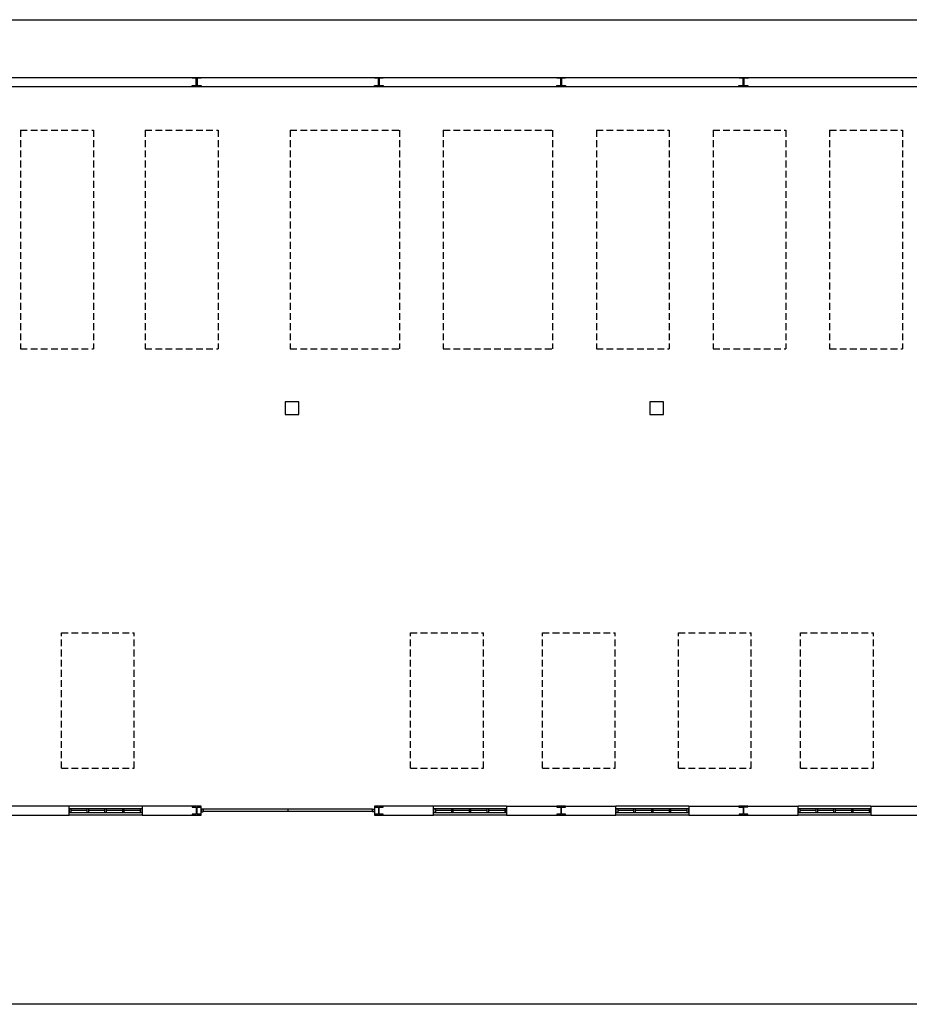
# Model space of a CAD drawing. Header units: millimetres. Extents: x -559 to 10735, y -2326 to 222.
# Tile 642 of 656: x 8466 to 8597, y -872 to -726. Entities that reach past the tile are written whole.
import ezdxf

# ---------------------------------------------------------------- set-up
doc = ezdxf.new("R2010")
doc.units = ezdxf.units.MM
doc.header["$LTSCALE"] = 4
doc.linetypes.add('HIDDEN', pattern=[0.375, 0.25, -0.125])
doc.layers.add('Extremos da Area Total', color=253, linetype='Continuous')
doc.layers.add('Planta Baixa', color=251, linetype='Continuous')

# ---------------------------------------------------------------- blocks, each defined once
blk = doc.blocks.new('AUW01D3S-flat-22-flat-1')
at = {"color": 9}
for p, q in [((0, 0.125), (-2, 0.125)), ((0, -0.125), (-2, -0.125))]:
    blk.add_line(p, q, dxfattribs=at)
blk = doc.blocks.new('AUD18D1S-flat-52-flat-1')
at = {"color": 9}
for p, q in [((-2, -0.125), (-2, 0.125)), ((0, 0.125), (0, -0.125))]:
    blk.add_line(p, q, dxfattribs=at)
blk = doc.blocks.new('AUD19D1S-flat-52-flat-1')
at = {"color": 9}
for p, q in [((-2, 0), (-2, 0)), ((0, 0), (0, 0))]:
    blk.add_line(p, q, dxfattribs=at)
blk = doc.blocks.new('AUD37D1S-flat-152-flat-1')
at = {"color": 9}
for p, q in [((-0.05, 0.05), (-0.05, -0.05)), ((0, 0.05), (-0.05, 0.05)), ((0, -0.05), (0, 0.05)), ((-0.05, -0.05), (0, -0.05))]:
    blk.add_line(p, q, dxfattribs=at)
at = {"color": 9, "width": 0.5, "flags": 3}
for p in [(-0.05, 0), (-0.05, -0.05)]:
    blk.add_attdef('JAMBPT', p, '', height=0.01, rotation=180, dxfattribs=at)
at = {"color": 9, "oblique": 36.8699, "width": 1.25, "flags": 3}
for p in [(-0.05, 0.05), (-0.05, 0), (-0.05, -0.05)]:
    blk.add_attdef('JAMBPT', p, '', height=0.00632, rotation=243.4349, dxfattribs=at)
blk = doc.blocks.new('AUD37D1S-flat-151-flat-1')
at = {"color": 9}
for p, q in [((0, -0.05), (0, 0.05)), ((0, 0.05), (0.05, 0.05)), ((0.05, 0.05), (0.05, -0.05)), ((0.05, -0.05), (0, -0.05))]:
    blk.add_line(p, q, dxfattribs=at)
at = {"color": 9, "text_generation_flag": 4, "width": 1.25, "flags": 3}
for p in [(0.05, 0.05), (0.05, 0), (0.05, -0.05)]:
    blk.add_attdef('JAMBPT', p, '', height=0.00632, rotation=296.5651, dxfattribs=at)
at = {"color": 9, "text_generation_flag": 4, "width": 0.5, "flags": 3}
for p in [(0.05, 0), (0.05, -0.05)]:
    blk.add_attdef('JAMBPT', p, '', height=0.01, dxfattribs=at)
blk = doc.blocks.new('AUD40D1S-flat-44-flat-1')
at = {"color": 9}
for p, q in [((-1, 0.05), (-1, -0.05)), ((1, 0.05), (-1, 0.05)), ((1, -0.05), (1, 0.05)), ((-1, -0.05), (1, -0.05))]:
    blk.add_line(p, q, dxfattribs=at)
blk = doc.blocks.new('AUD40D1S-flat-43-flat-1')
at = {"color": 9}
for p, q in [((-1, 0.05), (-1, -0.05)), ((1, 0.05), (-1, 0.05)), ((1, -0.05), (1, 0.05)), ((-1, -0.05), (1, -0.05))]:
    blk.add_line(p, q, dxfattribs=at)
blk = doc.blocks.new('AUD37D1S-flat-150-flat-1')
at = {"color": 9}
for p, q in [((-0.05, 0.05), (-0.05, -0.05)), ((0, 0.05), (-0.05, 0.05)), ((0, -0.05), (0, 0.05)), ((-0.05, -0.05), (0, -0.05))]:
    blk.add_line(p, q, dxfattribs=at)
at = {"color": 9, "width": 0.5, "flags": 3}
for p in [(-0.05, 0), (-0.05, -0.05)]:
    blk.add_attdef('JAMBPT', p, '', height=0.01, rotation=180, dxfattribs=at)
at = {"color": 9, "oblique": 36.8699, "width": 1.25, "flags": 3}
for p in [(-0.05, 0.05), (-0.05, 0), (-0.05, -0.05)]:
    blk.add_attdef('JAMBPT', p, '', height=0.00632, rotation=243.4349, dxfattribs=at)
blk = doc.blocks.new('AUD37D1S-flat-149-flat-1')
at = {"color": 9}
for p, q in [((-0.05, 0.05), (-0.05, -0.05)), ((0, 0.05), (-0.05, 0.05)), ((0, -0.05), (0, 0.05)), ((-0.05, -0.05), (0, -0.05))]:
    blk.add_line(p, q, dxfattribs=at)
at = {"color": 9, "width": 0.5, "flags": 3}
for p in [(-0.05, 0), (-0.05, -0.05)]:
    blk.add_attdef('JAMBPT', p, '', height=0.01, rotation=180, dxfattribs=at)
at = {"color": 9, "oblique": 36.8699, "width": 1.25, "flags": 3}
for p in [(-0.05, 0.05), (-0.05, 0), (-0.05, -0.05)]:
    blk.add_attdef('JAMBPT', p, '', height=0.00632, rotation=243.4349, dxfattribs=at)
blk = doc.blocks.new('AUD37D1S-flat-148-flat-1')
at = {"color": 9}
for p, q in [((-0.05, 0.05), (-0.05, -0.05)), ((0, 0.05), (-0.05, 0.05)), ((0, -0.05), (0, 0.05)), ((-0.05, -0.05), (0, -0.05))]:
    blk.add_line(p, q, dxfattribs=at)
at = {"color": 9, "width": 0.5, "flags": 3}
for p in [(-0.05, 0), (-0.05, -0.05)]:
    blk.add_attdef('JAMBPT', p, '', height=0.01, rotation=180, dxfattribs=at)
at = {"color": 9, "oblique": 36.8699, "width": 1.25, "flags": 3}
for p in [(-0.05, 0.05), (-0.05, 0), (-0.05, -0.05)]:
    blk.add_attdef('JAMBPT', p, '', height=0.00632, rotation=243.4349, dxfattribs=at)
blk = doc.blocks.new('AUW01D1S-flat-68-flat-1')
at = {"color": 9}
blk.add_line((0.21875, 0), (-0.21875, 0), dxfattribs=at)
blk = doc.blocks.new('AUW01D1S-flat-67-flat-1')
at = {"color": 9}
blk.add_line((0.21875, 0), (-0.21875, 0), dxfattribs=at)
blk = doc.blocks.new('AUW01D1S-flat-66-flat-1')
at = {"color": 9}
blk.add_line((0.21875, 0), (-0.21875, 0), dxfattribs=at)
blk = doc.blocks.new('AUW01D1S-flat-65-flat-1')
at = {"color": 9}
blk.add_line((0.21875, 0), (-0.21875, 0), dxfattribs=at)
blk = doc.blocks.new('AUW01D3S-flat-21-flat-1')
at = {"color": 9}
for p, q in [((0, 0.125), (-2, 0.125)), ((0, -0.125), (-2, -0.125))]:
    blk.add_line(p, q, dxfattribs=at)
blk = doc.blocks.new('AUD18D1S-flat-51-flat-1')
at = {"color": 9}
for p, q in [((-2, -0.125), (-2, 0.125)), ((0, 0.125), (0, -0.125))]:
    blk.add_line(p, q, dxfattribs=at)
blk = doc.blocks.new('AUD19D1S-flat-51-flat-1')
at = {"color": 9}
for p, q in [((-2, 0), (-2, 0)), ((0, 0), (0, 0))]:
    blk.add_line(p, q, dxfattribs=at)
blk = doc.blocks.new('AUD37D1S-flat-147-flat-1')
at = {"color": 9}
for p, q in [((-0.05, 0.05), (-0.05, -0.05)), ((0, 0.05), (-0.05, 0.05)), ((0, -0.05), (0, 0.05)), ((-0.05, -0.05), (0, -0.05))]:
    blk.add_line(p, q, dxfattribs=at)
at = {"color": 9, "width": 0.5, "flags": 3}
for p in [(-0.05, 0), (-0.05, -0.05)]:
    blk.add_attdef('JAMBPT', p, '', height=0.01, rotation=180, dxfattribs=at)
at = {"color": 9, "oblique": 36.8699, "width": 1.25, "flags": 3}
for p in [(-0.05, 0.05), (-0.05, 0), (-0.05, -0.05)]:
    blk.add_attdef('JAMBPT', p, '', height=0.00632, rotation=243.4349, dxfattribs=at)
blk = doc.blocks.new('AUD37D1S-flat-146-flat-1')
at = {"color": 9}
for p, q in [((0, -0.05), (0, 0.05)), ((0, 0.05), (0.05, 0.05)), ((0.05, 0.05), (0.05, -0.05)), ((0.05, -0.05), (0, -0.05))]:
    blk.add_line(p, q, dxfattribs=at)
at = {"color": 9, "text_generation_flag": 4, "width": 1.25, "flags": 3}
for p in [(0.05, 0.05), (0.05, 0), (0.05, -0.05)]:
    blk.add_attdef('JAMBPT', p, '', height=0.00632, rotation=296.5651, dxfattribs=at)
at = {"color": 9, "text_generation_flag": 4, "width": 0.5, "flags": 3}
for p in [(0.05, 0), (0.05, -0.05)]:
    blk.add_attdef('JAMBPT', p, '', height=0.01, dxfattribs=at)
blk = doc.blocks.new('AUD40D1S-flat-42-flat-1')
at = {"color": 9}
for p, q in [((-1, 0.05), (-1, -0.05)), ((1, 0.05), (-1, 0.05)), ((1, -0.05), (1, 0.05)), ((-1, -0.05), (1, -0.05))]:
    blk.add_line(p, q, dxfattribs=at)
blk = doc.blocks.new('AUD40D1S-flat-41-flat-1')
at = {"color": 9}
for p, q in [((-1, 0.05), (-1, -0.05)), ((1, 0.05), (-1, 0.05)), ((1, -0.05), (1, 0.05)), ((-1, -0.05), (1, -0.05))]:
    blk.add_line(p, q, dxfattribs=at)
blk = doc.blocks.new('AUD37D1S-flat-145-flat-1')
at = {"color": 9}
for p, q in [((-0.05, 0.05), (-0.05, -0.05)), ((0, 0.05), (-0.05, 0.05)), ((0, -0.05), (0, 0.05)), ((-0.05, -0.05), (0, -0.05))]:
    blk.add_line(p, q, dxfattribs=at)
at = {"color": 9, "width": 0.5, "flags": 3}
for p in [(-0.05, 0), (-0.05, -0.05)]:
    blk.add_attdef('JAMBPT', p, '', height=0.01, rotation=180, dxfattribs=at)
at = {"color": 9, "oblique": 36.8699, "width": 1.25, "flags": 3}
for p in [(-0.05, 0.05), (-0.05, 0), (-0.05, -0.05)]:
    blk.add_attdef('JAMBPT', p, '', height=0.00632, rotation=243.4349, dxfattribs=at)
blk = doc.blocks.new('AUD37D1S-flat-144-flat-1')
at = {"color": 9}
for p, q in [((-0.05, 0.05), (-0.05, -0.05)), ((0, 0.05), (-0.05, 0.05)), ((0, -0.05), (0, 0.05)), ((-0.05, -0.05), (0, -0.05))]:
    blk.add_line(p, q, dxfattribs=at)
at = {"color": 9, "width": 0.5, "flags": 3}
for p in [(-0.05, 0), (-0.05, -0.05)]:
    blk.add_attdef('JAMBPT', p, '', height=0.01, rotation=180, dxfattribs=at)
at = {"color": 9, "oblique": 36.8699, "width": 1.25, "flags": 3}
for p in [(-0.05, 0.05), (-0.05, 0), (-0.05, -0.05)]:
    blk.add_attdef('JAMBPT', p, '', height=0.00632, rotation=243.4349, dxfattribs=at)
blk = doc.blocks.new('AUD37D1S-flat-143-flat-1')
at = {"color": 9}
for p, q in [((-0.05, 0.05), (-0.05, -0.05)), ((0, 0.05), (-0.05, 0.05)), ((0, -0.05), (0, 0.05)), ((-0.05, -0.05), (0, -0.05))]:
    blk.add_line(p, q, dxfattribs=at)
at = {"color": 9, "width": 0.5, "flags": 3}
for p in [(-0.05, 0), (-0.05, -0.05)]:
    blk.add_attdef('JAMBPT', p, '', height=0.01, rotation=180, dxfattribs=at)
at = {"color": 9, "oblique": 36.8699, "width": 1.25, "flags": 3}
for p in [(-0.05, 0.05), (-0.05, 0), (-0.05, -0.05)]:
    blk.add_attdef('JAMBPT', p, '', height=0.00632, rotation=243.4349, dxfattribs=at)
blk = doc.blocks.new('AUW01D1S-flat-64-flat-1')
at = {"color": 9}
blk.add_line((0.21875, 0), (-0.21875, 0), dxfattribs=at)
blk = doc.blocks.new('AUW01D1S-flat-63-flat-1')
at = {"color": 9}
blk.add_line((0.21875, 0), (-0.21875, 0), dxfattribs=at)
blk = doc.blocks.new('AUW01D1S-flat-62-flat-1')
at = {"color": 9}
blk.add_line((0.21875, 0), (-0.21875, 0), dxfattribs=at)
blk = doc.blocks.new('AUW01D1S-flat-61-flat-1')
at = {"color": 9}
blk.add_line((0.21875, 0), (-0.21875, 0), dxfattribs=at)
blk = doc.blocks.new('AUW01D3S-flat-20-flat-1')
at = {"color": 9}
for p, q in [((0, 0.125), (-2, 0.125)), ((0, -0.125), (-2, -0.125))]:
    blk.add_line(p, q, dxfattribs=at)
blk = doc.blocks.new('AUD18D1S-flat-50-flat-1')
at = {"color": 9}
for p, q in [((-2, -0.125), (-2, 0.125)), ((0, 0.125), (0, -0.125))]:
    blk.add_line(p, q, dxfattribs=at)
blk = doc.blocks.new('AUD19D1S-flat-50-flat-1')
at = {"color": 9}
for p, q in [((-2, 0), (-2, 0)), ((0, 0), (0, 0))]:
    blk.add_line(p, q, dxfattribs=at)
blk = doc.blocks.new('AUD37D1S-flat-142-flat-1')
at = {"color": 9}
for p, q in [((-0.05, 0.05), (-0.05, -0.05)), ((0, 0.05), (-0.05, 0.05)), ((0, -0.05), (0, 0.05)), ((-0.05, -0.05), (0, -0.05))]:
    blk.add_line(p, q, dxfattribs=at)
at = {"color": 9, "width": 0.5, "flags": 3}
for p in [(-0.05, 0), (-0.05, -0.05)]:
    blk.add_attdef('JAMBPT', p, '', height=0.01, rotation=180, dxfattribs=at)
at = {"color": 9, "oblique": 36.8699, "width": 1.25, "flags": 3}
for p in [(-0.05, 0.05), (-0.05, 0), (-0.05, -0.05)]:
    blk.add_attdef('JAMBPT', p, '', height=0.00632, rotation=243.4349, dxfattribs=at)
blk = doc.blocks.new('AUD37D1S-flat-141-flat-1')
at = {"color": 9}
for p, q in [((0, -0.05), (0, 0.05)), ((0, 0.05), (0.05, 0.05)), ((0.05, 0.05), (0.05, -0.05)), ((0.05, -0.05), (0, -0.05))]:
    blk.add_line(p, q, dxfattribs=at)
at = {"color": 9, "text_generation_flag": 4, "width": 1.25, "flags": 3}
for p in [(0.05, 0.05), (0.05, 0), (0.05, -0.05)]:
    blk.add_attdef('JAMBPT', p, '', height=0.00632, rotation=296.5651, dxfattribs=at)
at = {"color": 9, "text_generation_flag": 4, "width": 0.5, "flags": 3}
for p in [(0.05, 0), (0.05, -0.05)]:
    blk.add_attdef('JAMBPT', p, '', height=0.01, dxfattribs=at)
blk = doc.blocks.new('AUD40D1S-flat-40-flat-1')
at = {"color": 9}
for p, q in [((-1, 0.05), (-1, -0.05)), ((1, 0.05), (-1, 0.05)), ((1, -0.05), (1, 0.05)), ((-1, -0.05), (1, -0.05))]:
    blk.add_line(p, q, dxfattribs=at)
blk = doc.blocks.new('AUD40D1S-flat-39-flat-1')
at = {"color": 9}
for p, q in [((-1, 0.05), (-1, -0.05)), ((1, 0.05), (-1, 0.05)), ((1, -0.05), (1, 0.05)), ((-1, -0.05), (1, -0.05))]:
    blk.add_line(p, q, dxfattribs=at)
blk = doc.blocks.new('AUD37D1S-flat-140-flat-1')
at = {"color": 9}
for p, q in [((-0.05, 0.05), (-0.05, -0.05)), ((0, 0.05), (-0.05, 0.05)), ((0, -0.05), (0, 0.05)), ((-0.05, -0.05), (0, -0.05))]:
    blk.add_line(p, q, dxfattribs=at)
at = {"color": 9, "width": 0.5, "flags": 3}
for p in [(-0.05, 0), (-0.05, -0.05)]:
    blk.add_attdef('JAMBPT', p, '', height=0.01, rotation=180, dxfattribs=at)
at = {"color": 9, "oblique": 36.8699, "width": 1.25, "flags": 3}
for p in [(-0.05, 0.05), (-0.05, 0), (-0.05, -0.05)]:
    blk.add_attdef('JAMBPT', p, '', height=0.00632, rotation=243.4349, dxfattribs=at)
blk = doc.blocks.new('AUD37D1S-flat-139-flat-1')
at = {"color": 9}
for p, q in [((-0.05, 0.05), (-0.05, -0.05)), ((0, 0.05), (-0.05, 0.05)), ((0, -0.05), (0, 0.05)), ((-0.05, -0.05), (0, -0.05))]:
    blk.add_line(p, q, dxfattribs=at)
at = {"color": 9, "width": 0.5, "flags": 3}
for p in [(-0.05, 0), (-0.05, -0.05)]:
    blk.add_attdef('JAMBPT', p, '', height=0.01, rotation=180, dxfattribs=at)
at = {"color": 9, "oblique": 36.8699, "width": 1.25, "flags": 3}
for p in [(-0.05, 0.05), (-0.05, 0), (-0.05, -0.05)]:
    blk.add_attdef('JAMBPT', p, '', height=0.00632, rotation=243.4349, dxfattribs=at)
blk = doc.blocks.new('AUD37D1S-flat-138-flat-1')
at = {"color": 9}
for p, q in [((-0.05, 0.05), (-0.05, -0.05)), ((0, 0.05), (-0.05, 0.05)), ((0, -0.05), (0, 0.05)), ((-0.05, -0.05), (0, -0.05))]:
    blk.add_line(p, q, dxfattribs=at)
at = {"color": 9, "width": 0.5, "flags": 3}
for p in [(-0.05, 0), (-0.05, -0.05)]:
    blk.add_attdef('JAMBPT', p, '', height=0.01, rotation=180, dxfattribs=at)
at = {"color": 9, "oblique": 36.8699, "width": 1.25, "flags": 3}
for p in [(-0.05, 0.05), (-0.05, 0), (-0.05, -0.05)]:
    blk.add_attdef('JAMBPT', p, '', height=0.00632, rotation=243.4349, dxfattribs=at)
blk = doc.blocks.new('AUW01D1S-flat-60-flat-1')
at = {"color": 9}
blk.add_line((0.21875, 0), (-0.21875, 0), dxfattribs=at)
blk = doc.blocks.new('AUW01D1S-flat-59-flat-1')
at = {"color": 9}
blk.add_line((0.21875, 0), (-0.21875, 0), dxfattribs=at)
blk = doc.blocks.new('AUW01D1S-flat-58-flat-1')
at = {"color": 9}
blk.add_line((0.21875, 0), (-0.21875, 0), dxfattribs=at)
blk = doc.blocks.new('AUW01D1S-flat-57-flat-1')
at = {"color": 9}
blk.add_line((0.21875, 0), (-0.21875, 0), dxfattribs=at)
blk = doc.blocks.new('AUW01D3S-flat-19-flat-1')
at = {"color": 9}
for p, q in [((0, 0.125), (-2, 0.125)), ((0, -0.125), (-2, -0.125))]:
    blk.add_line(p, q, dxfattribs=at)
blk = doc.blocks.new('AUD18D1S-flat-49-flat-1')
at = {"color": 9}
for p, q in [((-2, -0.125), (-2, 0.125)), ((0, 0.125), (0, -0.125))]:
    blk.add_line(p, q, dxfattribs=at)
blk = doc.blocks.new('AUD19D1S-flat-49-flat-1')
at = {"color": 9}
for p, q in [((-2, 0), (-2, 0)), ((0, 0), (0, 0))]:
    blk.add_line(p, q, dxfattribs=at)
blk = doc.blocks.new('AUD37D1S-flat-137-flat-1')
at = {"color": 9}
for p, q in [((-0.05, 0.05), (-0.05, -0.05)), ((0, 0.05), (-0.05, 0.05)), ((0, -0.05), (0, 0.05)), ((-0.05, -0.05), (0, -0.05))]:
    blk.add_line(p, q, dxfattribs=at)
at = {"color": 9, "width": 0.5, "flags": 3}
for p in [(-0.05, 0), (-0.05, -0.05)]:
    blk.add_attdef('JAMBPT', p, '', height=0.01, rotation=180, dxfattribs=at)
at = {"color": 9, "oblique": 36.8699, "width": 1.25, "flags": 3}
for p in [(-0.05, 0.05), (-0.05, 0), (-0.05, -0.05)]:
    blk.add_attdef('JAMBPT', p, '', height=0.00632, rotation=243.4349, dxfattribs=at)
blk = doc.blocks.new('AUD37D1S-flat-136-flat-1')
at = {"color": 9}
for p, q in [((0, -0.05), (0, 0.05)), ((0, 0.05), (0.05, 0.05)), ((0.05, 0.05), (0.05, -0.05)), ((0.05, -0.05), (0, -0.05))]:
    blk.add_line(p, q, dxfattribs=at)
at = {"color": 9, "text_generation_flag": 4, "width": 1.25, "flags": 3}
for p in [(0.05, 0.05), (0.05, 0), (0.05, -0.05)]:
    blk.add_attdef('JAMBPT', p, '', height=0.00632, rotation=296.5651, dxfattribs=at)
at = {"color": 9, "text_generation_flag": 4, "width": 0.5, "flags": 3}
for p in [(0.05, 0), (0.05, -0.05)]:
    blk.add_attdef('JAMBPT', p, '', height=0.01, dxfattribs=at)
blk = doc.blocks.new('AUD40D1S-flat-38-flat-1')
at = {"color": 9}
for p, q in [((-1, 0.05), (-1, -0.05)), ((1, 0.05), (-1, 0.05)), ((1, -0.05), (1, 0.05)), ((-1, -0.05), (1, -0.05))]:
    blk.add_line(p, q, dxfattribs=at)
blk = doc.blocks.new('AUD40D1S-flat-37-flat-1')
at = {"color": 9}
for p, q in [((-1, 0.05), (-1, -0.05)), ((1, 0.05), (-1, 0.05)), ((1, -0.05), (1, 0.05)), ((-1, -0.05), (1, -0.05))]:
    blk.add_line(p, q, dxfattribs=at)
blk = doc.blocks.new('AUD37D1S-flat-135-flat-1')
at = {"color": 9}
for p, q in [((-0.05, 0.05), (-0.05, -0.05)), ((0, 0.05), (-0.05, 0.05)), ((0, -0.05), (0, 0.05)), ((-0.05, -0.05), (0, -0.05))]:
    blk.add_line(p, q, dxfattribs=at)
at = {"color": 9, "width": 0.5, "flags": 3}
for p in [(-0.05, 0), (-0.05, -0.05)]:
    blk.add_attdef('JAMBPT', p, '', height=0.01, rotation=180, dxfattribs=at)
at = {"color": 9, "oblique": 36.8699, "width": 1.25, "flags": 3}
for p in [(-0.05, 0.05), (-0.05, 0), (-0.05, -0.05)]:
    blk.add_attdef('JAMBPT', p, '', height=0.00632, rotation=243.4349, dxfattribs=at)
blk = doc.blocks.new('AUD37D1S-flat-134-flat-1')
at = {"color": 9}
for p, q in [((-0.05, 0.05), (-0.05, -0.05)), ((0, 0.05), (-0.05, 0.05)), ((0, -0.05), (0, 0.05)), ((-0.05, -0.05), (0, -0.05))]:
    blk.add_line(p, q, dxfattribs=at)
at = {"color": 9, "width": 0.5, "flags": 3}
for p in [(-0.05, 0), (-0.05, -0.05)]:
    blk.add_attdef('JAMBPT', p, '', height=0.01, rotation=180, dxfattribs=at)
at = {"color": 9, "oblique": 36.8699, "width": 1.25, "flags": 3}
for p in [(-0.05, 0.05), (-0.05, 0), (-0.05, -0.05)]:
    blk.add_attdef('JAMBPT', p, '', height=0.00632, rotation=243.4349, dxfattribs=at)
blk = doc.blocks.new('AUD37D1S-flat-133-flat-1')
at = {"color": 9}
for p, q in [((-0.05, 0.05), (-0.05, -0.05)), ((0, 0.05), (-0.05, 0.05)), ((0, -0.05), (0, 0.05)), ((-0.05, -0.05), (0, -0.05))]:
    blk.add_line(p, q, dxfattribs=at)
at = {"color": 9, "width": 0.5, "flags": 3}
for p in [(-0.05, 0), (-0.05, -0.05)]:
    blk.add_attdef('JAMBPT', p, '', height=0.01, rotation=180, dxfattribs=at)
at = {"color": 9, "oblique": 36.8699, "width": 1.25, "flags": 3}
for p in [(-0.05, 0.05), (-0.05, 0), (-0.05, -0.05)]:
    blk.add_attdef('JAMBPT', p, '', height=0.00632, rotation=243.4349, dxfattribs=at)
blk = doc.blocks.new('AUW01D1S-flat-56-flat-1')
at = {"color": 9}
blk.add_line((0.21875, 0), (-0.21875, 0), dxfattribs=at)
blk = doc.blocks.new('AUW01D1S-flat-55-flat-1')
at = {"color": 9}
blk.add_line((0.21875, 0), (-0.21875, 0), dxfattribs=at)
blk = doc.blocks.new('AUW01D1S-flat-54-flat-1')
at = {"color": 9}
blk.add_line((0.21875, 0), (-0.21875, 0), dxfattribs=at)
blk = doc.blocks.new('AUW01D1S-flat-53-flat-1')
at = {"color": 9}
blk.add_line((0.21875, 0), (-0.21875, 0), dxfattribs=at)
blk = doc.blocks.new('AUD18D1S-flat-23-flat-1')
at = {"color": 9}
for p, q in [((0, -0.125), (0, 0.125)), ((4.75, 0.125), (4.75, -0.125))]:
    blk.add_line(p, q, dxfattribs=at)
blk = doc.blocks.new('AUD19D1S-flat-23-flat-1')
at = {"color": 9}
for p, q in [((0, 0), (0, 0)), ((4.75, 0), (4.75, 0))]:
    blk.add_line(p, q, dxfattribs=at)
blk = doc.blocks.new('AUD37D1S-flat-64-flat-1')
at = {"color": 9}
for p, q in [((0, 0.0375), (0, -0.0375)), ((0.05, 0.0375), (0, 0.0375)), ((0.05, -0.0375), (0.05, 0.0375)), ((0, -0.0375), (0.05, -0.0375))]:
    blk.add_line(p, q, dxfattribs=at)
at = {"color": 9, "oblique": 22.61986, "width": 1.083333, "flags": 3}
for p in [(0.05, 0.0375), (0.05, 0), (0.05, -0.0375)]:
    blk.add_attdef('JAMBPT', p, '', height=0.00588, rotation=56.30993, dxfattribs=at)
at = {"color": 9, "width": 0.666667, "flags": 3}
for p in [(0.05, 0.0375), (0.05, 0)]:
    blk.add_attdef('JAMBPT', p, '', height=0.0075, dxfattribs=at)
blk = doc.blocks.new('AUD37D1S-flat-63-flat-1')
at = {"color": 9}
for p, q in [((-0.05, 0.0375), (0, 0.0375)), ((-0.05, -0.0375), (-0.05, 0.0375)), ((0, 0.0375), (0, -0.0375)), ((0, -0.0375), (-0.05, -0.0375))]:
    blk.add_line(p, q, dxfattribs=at)
at = {"color": 9, "text_generation_flag": 4, "flags": 3}
for p, height, rotation, width in [((-0.05, 0.0375), 0.0075, 180, 0.666667), ((-0.05, 0), 0.0075, 180, 0.666667), ((-0.05, 0.0375), 0.00588, 123.69007, 1.083333), ((-0.05, 0), 0.00588, 123.69007, 1.083333), ((-0.05, -0.0375), 0.00588, 123.69007, 1.083333)]:
    blk.add_attdef('JAMBPT', p, '', height=height, rotation=rotation, dxfattribs=dict(at, width=width))
blk = doc.blocks.new('AUD41D1S-flat-13-flat-1')
at = {"color": 9}
for p, q in [((-2.375, 0.0375), (-2.375, -0.0375)), ((2.375, -0.0375), (2.375, 0.0375))]:
    blk.add_line(p, q, dxfattribs=at)
blk = doc.blocks.new('AUD10D1S-flat-2-flat-1')
at = {"color": 9}
for p, q in [((0, 0), (0, -0.05)), ((4.65, 0), (0, 0)), ((4.65, -0.05), (4.65, 0)), ((0, -0.05), (4.65, -0.05))]:
    blk.add_line(p, q, dxfattribs=at)

msp = doc.modelspace()

# ---------------------------------------------------------------- linework, layer by layer
at = {"layer": 'Extremos da Area Total'}
msp.add_lwpolyline([(8217.79, -743.4), (8217.79, -726.48), (8720.6, -726.48), (8720.6, -871.76), (8217.79, -871.76), (8217.79, -746.25)], dxfattribs=at)
at = {"layer": 'Planta Baixa'}
for p, q in [((8361.82, -734.99), (8661.41, -734.99)), ((8361.82, -736.33), (8661.41, -736.33)), ((8473.24, -842.51), (8457.11, -842.51)), ((8492.73, -842.51), (8483.99, -842.51)), ((8527, -842.51), (8518.27, -842.51)), ((8537.76, -842.51), (8553.89, -842.51)), ((8564.64, -842.51), (8580.77, -842.51)), ((8591.52, -842.51), (8600.26, -842.51)), ((8457.11, -843.86), (8473.24, -843.86)), ((8483.99, -843.86), (8492.73, -843.86)), ((8505.5, -842.98), (8505.5, -843.25)), ((8518.27, -843.86), (8527, -843.86)), ((8537.76, -843.86), (8553.89, -843.86)), ((8564.64, -843.86), (8580.77, -843.86)), ((8591.52, -843.86), (8600.26, -843.86))]:
    msp.add_line(p, q, dxfattribs=at)
at = {"layer": 'Planta Baixa', "linetype": 'HIDDEN'}
for p, q in [((8466.07, -742.77), (8476.82, -742.77)), ((8466.07, -742.77), (8466.07, -775.03)), ((8476.82, -742.77), (8476.82, -775.03)), ((8484.46, -742.77), (8495.21, -742.77)), ((8484.46, -742.77), (8484.46, -775.03)), ((8495.21, -742.77), (8495.21, -775.03)), ((8505.85, -742.77), (8505.85, -775.03)), ((8505.85, -742.77), (8521.98, -742.77)), ((8521.98, -742.77), (8521.98, -775.03)), ((8528.43, -742.77), (8544.56, -742.77)), ((8528.43, -742.77), (8528.43, -775.03)), ((8544.56, -742.77), (8544.56, -775.03)), ((8551.01, -742.77), (8551.01, -775.03)), ((8551.01, -742.77), (8561.77, -742.77)), ((8561.77, -742.77), (8561.77, -775.03)), ((8568.22, -742.77), (8578.97, -742.77)), ((8568.22, -742.77), (8568.22, -775.03)), ((8578.97, -742.77), (8578.97, -775.03)), ((8585.42, -742.77), (8585.42, -775.03)), ((8585.42, -742.77), (8596.17, -742.77)), ((8596.17, -742.77), (8596.17, -775.03)), ((8466.07, -775.03), (8476.82, -775.03)), ((8484.46, -775.03), (8495.21, -775.03)), ((8505.85, -775.03), (8521.98, -775.03)), ((8528.43, -775.03), (8544.56, -775.03)), ((8551.01, -775.03), (8561.77, -775.03)), ((8568.22, -775.03), (8578.97, -775.03)), ((8585.42, -775.03), (8596.17, -775.03)), ((8472.09, -836.93), (8472.09, -816.93)), ((8472.09, -816.93), (8482.84, -816.93)), ((8482.84, -836.93), (8482.84, -816.93)), ((8523.59, -836.93), (8523.59, -816.93)), ((8523.59, -816.93), (8534.35, -816.93)), ((8534.35, -836.93), (8534.35, -816.93)), ((8543.06, -816.93), (8553.81, -816.93)), ((8543.06, -836.93), (8543.06, -816.93)), ((8553.81, -836.93), (8553.81, -816.93)), ((8563.11, -816.93), (8573.86, -816.93)), ((8563.11, -836.93), (8563.11, -816.93)), ((8573.86, -836.93), (8573.86, -816.93)), ((8581.12, -836.93), (8581.12, -816.93)), ((8581.12, -816.93), (8591.87, -816.93)), ((8591.87, -836.93), (8591.87, -816.93)), ((8472.09, -836.93), (8482.84, -836.93)), ((8523.59, -836.93), (8534.35, -836.93)), ((8543.06, -836.93), (8553.81, -836.93)), ((8563.11, -836.93), (8573.86, -836.93)), ((8581.12, -836.93), (8591.87, -836.93))]:
    msp.add_line(p, q, dxfattribs=at)
at = {"layer": 'Planta Baixa'}
for points in [[(8492.7, -735.01), (8492.7, -735.12), (8492.17, -735.12, 0.414214), (8492.11, -735.18), (8492.11, -736.14, 0.414214), (8492.17, -736.2), (8492.7, -736.2), (8492.7, -736.3), (8491.41, -736.3), (8491.41, -736.2), (8491.95, -736.2, 0.414214), (8492, -736.14), (8492, -735.18, 0.414214), (8491.95, -735.12), (8491.41, -735.12), (8491.41, -735.01)], [(8519.58, -735.01), (8519.58, -735.12), (8519.05, -735.12, 0.414214), (8518.99, -735.18), (8518.99, -736.14, 0.414214), (8519.05, -736.2), (8519.58, -736.2), (8519.58, -736.3), (8518.29, -736.3), (8518.29, -736.2), (8518.83, -736.2, 0.414214), (8518.89, -736.14), (8518.89, -735.18, 0.414214), (8518.83, -735.12), (8518.29, -735.12), (8518.29, -735.01)], [(8546.47, -735.01), (8546.47, -735.12), (8545.93, -735.12, 0.414214), (8545.87, -735.18), (8545.87, -736.14, 0.414214), (8545.93, -736.2), (8546.47, -736.2), (8546.47, -736.3), (8545.18, -736.3), (8545.18, -736.2), (8545.71, -736.2, 0.414214), (8545.77, -736.14), (8545.77, -735.18, 0.414214), (8545.71, -735.12), (8545.18, -735.12), (8545.18, -735.01)], [(8573.35, -735.02), (8573.35, -735.13), (8572.81, -735.12, 0.414214), (8572.76, -735.18), (8572.75, -736.14, 0.414214), (8572.81, -736.2), (8573.34, -736.2), (8573.34, -736.31), (8572.05, -736.3), (8572.05, -736.19), (8572.59, -736.2, 0.414214), (8572.65, -736.14), (8572.65, -735.18, 0.414214), (8572.6, -735.12), (8572.06, -735.12), (8572.06, -735.01)], [(8492.7, -843.83), (8492.7, -843.72), (8492.17, -843.72, -0.414214), (8492.11, -843.67), (8492.11, -842.7, -0.414214), (8492.17, -842.65), (8492.7, -842.65), (8492.7, -842.54), (8491.41, -842.54), (8491.41, -842.65), (8491.95, -842.65, -0.414214), (8492, -842.7), (8492, -843.67, -0.414214), (8491.95, -843.72), (8491.41, -843.72), (8491.41, -843.83)], [(8519.58, -843.83), (8519.58, -843.72), (8519.05, -843.72, -0.414214), (8518.99, -843.67), (8518.99, -842.7, -0.414214), (8519.05, -842.65), (8519.58, -842.65), (8519.58, -842.54), (8518.29, -842.54), (8518.29, -842.65), (8518.83, -842.65, -0.414214), (8518.89, -842.7), (8518.89, -843.67, -0.414214), (8518.83, -843.72), (8518.29, -843.72), (8518.29, -843.83)], [(8546.47, -843.83), (8546.47, -843.72), (8545.93, -843.72, -0.414214), (8545.87, -843.67), (8545.87, -842.7, -0.414214), (8545.93, -842.65), (8546.47, -842.65), (8546.47, -842.54), (8545.18, -842.54), (8545.18, -842.65), (8545.71, -842.65, -0.414214), (8545.77, -842.7), (8545.77, -843.67, -0.414214), (8545.71, -843.72), (8545.18, -843.72), (8545.18, -843.83)], [(8573.35, -843.83), (8573.35, -843.72), (8572.81, -843.72, -0.414214), (8572.76, -843.67), (8572.75, -842.7, -0.414214), (8572.81, -842.65), (8573.34, -842.64), (8573.34, -842.54), (8572.05, -842.54), (8572.05, -842.65), (8572.59, -842.65, -0.414214), (8572.65, -842.7), (8572.65, -843.67, -0.414214), (8572.6, -843.72), (8572.06, -843.72), (8572.06, -843.83)]]:
    msp.add_lwpolyline(points, format="xyb", close=True, dxfattribs=at)
for points in [[(8505.13, -784.73), (8507.14, -784.73), (8507.14, -782.88), (8505.13, -782.88)], [(8558.89, -784.73), (8560.9, -784.73), (8560.9, -782.88), (8558.89, -782.88)]]:
    msp.add_lwpolyline(points, close=True, dxfattribs=at)

# ---------------------------------------------------------------- block references
at = {"layer": 'Planta Baixa', "xscale": 5.376215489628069, "yscale": 5.376215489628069, "zscale": 5.376215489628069}
for name, p in [('AUW01D3S-flat-19-flat-1', (8483.99, -843.18)), ('AUD18D1S-flat-49-flat-1', (8483.99, -843.18)), ('AUD18D1S-flat-23-flat-1', (8492.73, -843.18)), ('AUW01D3S-flat-20-flat-1', (8537.76, -843.18)), ('AUD18D1S-flat-50-flat-1', (8537.76, -843.18)), ('AUW01D3S-flat-21-flat-1', (8564.64, -843.18)), ('AUD18D1S-flat-51-flat-1', (8564.64, -843.18)), ('AUW01D3S-flat-22-flat-1', (8591.52, -843.18)), ('AUD18D1S-flat-52-flat-1', (8591.52, -843.18)), ('AUD37D1S-flat-136-flat-1', (8473.24, -843.18)), ('AUD40D1S-flat-38-flat-1', (8478.62, -843.18)), ('AUD40D1S-flat-37-flat-1', (8478.62, -843.18)), ('AUD19D1S-flat-49-flat-1', (8483.99, -843.18)), ('AUW01D1S-flat-53-flat-1', (8474.69, -843.18)), ('AUD37D1S-flat-133-flat-1', (8476.13, -843.18)), ('AUW01D1S-flat-54-flat-1', (8477.31, -843.18)), ('AUD37D1S-flat-134-flat-1', (8478.75, -843.18)), ('AUW01D1S-flat-55-flat-1', (8479.93, -843.18)), ('AUD37D1S-flat-135-flat-1', (8481.37, -843.18)), ('AUW01D1S-flat-56-flat-1', (8482.55, -843.18)), ('AUD37D1S-flat-137-flat-1', (8483.99, -843.18)), ('AUD37D1S-flat-64-flat-1', (8492.73, -843.18)), ('AUD41D1S-flat-13-flat-1', (8505.5, -843.18)), ('AUD19D1S-flat-23-flat-1', (8492.73, -843.18)), ('AUD10D1S-flat-2-flat-1', (8493, -842.98)), ('AUD37D1S-flat-63-flat-1', (8518.27, -843.18)), ('AUD37D1S-flat-141-flat-1', (8527, -843.18)), ('AUD40D1S-flat-40-flat-1', (8532.38, -843.18)), ('AUD40D1S-flat-39-flat-1', (8532.38, -843.18)), ('AUD19D1S-flat-50-flat-1', (8537.76, -843.18)), ('AUW01D1S-flat-57-flat-1', (8528.45, -843.18)), ('AUD37D1S-flat-138-flat-1', (8529.89, -843.18)), ('AUW01D1S-flat-58-flat-1', (8531.07, -843.18)), ('AUD37D1S-flat-139-flat-1', (8532.51, -843.18)), ('AUW01D1S-flat-59-flat-1', (8533.69, -843.18)), ('AUD37D1S-flat-140-flat-1', (8535.14, -843.18)), ('AUW01D1S-flat-60-flat-1', (8536.31, -843.18)), ('AUD37D1S-flat-142-flat-1', (8537.76, -843.18)), ('AUD37D1S-flat-146-flat-1', (8553.89, -843.18)), ('AUD40D1S-flat-42-flat-1', (8559.26, -843.18)), ('AUD40D1S-flat-41-flat-1', (8559.26, -843.18)), ('AUD19D1S-flat-51-flat-1', (8564.64, -843.18)), ('AUW01D1S-flat-61-flat-1', (8555.33, -843.18)), ('AUD37D1S-flat-143-flat-1', (8556.77, -843.18)), ('AUW01D1S-flat-62-flat-1', (8557.95, -843.18)), ('AUD37D1S-flat-144-flat-1', (8559.4, -843.18)), ('AUW01D1S-flat-63-flat-1', (8560.57, -843.18)), ('AUD37D1S-flat-145-flat-1', (8562.02, -843.18)), ('AUW01D1S-flat-64-flat-1', (8563.19, -843.18)), ('AUD37D1S-flat-147-flat-1', (8564.64, -843.18)), ('AUD37D1S-flat-151-flat-1', (8580.77, -843.18)), ('AUD40D1S-flat-44-flat-1', (8586.14, -843.18)), ('AUD40D1S-flat-43-flat-1', (8586.14, -843.18)), ('AUD19D1S-flat-52-flat-1', (8591.52, -843.18)), ('AUW01D1S-flat-65-flat-1', (8582.21, -843.18)), ('AUD37D1S-flat-148-flat-1', (8583.66, -843.18)), ('AUW01D1S-flat-66-flat-1', (8584.83, -843.18)), ('AUD37D1S-flat-149-flat-1', (8586.28, -843.18)), ('AUW01D1S-flat-67-flat-1', (8587.45, -843.18)), ('AUD37D1S-flat-150-flat-1', (8588.9, -843.18)), ('AUW01D1S-flat-68-flat-1', (8590.07, -843.18)), ('AUD37D1S-flat-152-flat-1', (8591.52, -843.18))]:
    msp.add_blockref(name, p, dxfattribs=at)

doc.saveas('drawing.dxf')
